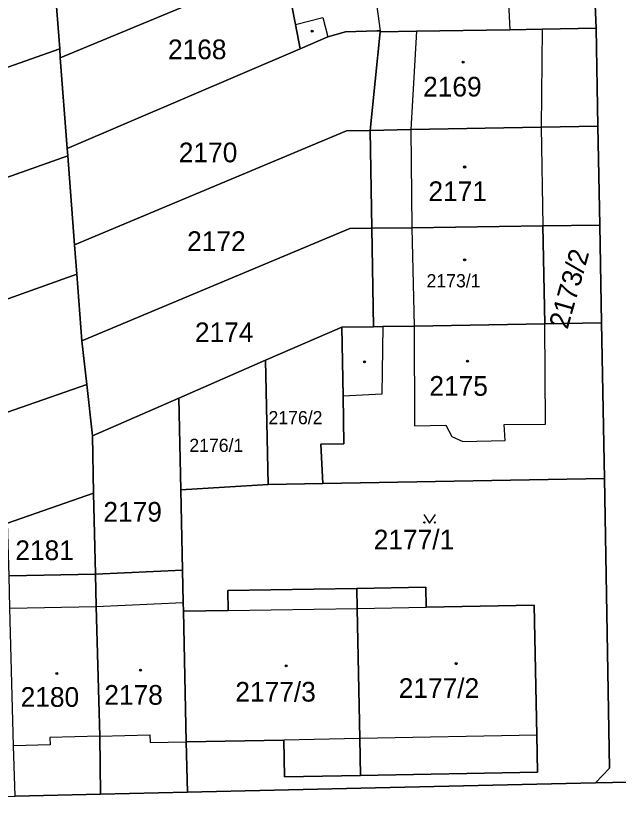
# Model space of a CAD drawing. Extents: x -596233 to -595156, y -1161235 to -1159375.
# Drawn here: x -595801.6 to -595749.6, y -1160886.7 to -1160818.3 of the extents above; entities that cross this region are included whole.
import ezdxf

# ---------------------------------------------------------------- set-up
doc = ezdxf.new("R2010")
doc.units = 0
for name, color, linetype in [('KN_CAR_KR', 7, 'Continuous'), ('KN_KULTURY', 7, 'Continuous'), ('KN_PARC_CIS_POZ', 7, 'Continuous'), ('KN_PARC_CIS_STAV', 7, 'Continuous'), ('KN_PARC_PLOCHA', 7, 'Continuous'), ('parcely_l', 7, 'Continuous')]:
    doc.layers.add(name, color=color, linetype=linetype)

msp = doc.modelspace()

# ---------------------------------------------------------------- linework, layer by layer
at = {"layer": 'KN_CAR_KR'}
for points in [[(-595759.43, -1160809.47), (-595758.95, -1160819.46)], [(-595771.31, -1160810.9), (-595770.14, -1160819.55)], [(-595777.45, -1160819.01), (-595775.1, -1160818.39)], [(-595775.1, -1160818.39), (-595774.66, -1160820.06)], [(-595767.01, -1160819.59), (-595767.49, -1160828.08)], [(-595756.15, -1160819.41), (-595756.24, -1160827.86)], [(-595767.49, -1160828.08), (-595767.41, -1160836.55)], [(-595756.24, -1160827.86), (-595756.07, -1160836.39)], [(-595767.41, -1160836.55), (-595767.21, -1160845.04)], [(-595769.91, -1160845.09), (-595769.99, -1160850.93)], [(-595767.21, -1160845.04), (-595767.16, -1160853.65)], [(-595755.84, -1160853.51), (-595755.91, -1160844.85)], [(-595769.99, -1160850.93), (-595773.35, -1160851.1)], [(-595767.16, -1160853.65), (-595764.46, -1160853.59)], [(-595764.46, -1160853.59), (-595763.96, -1160854.58)], [(-595759.42, -1160853.54), (-595755.84, -1160853.51)], [(-595759.35, -1160854.93), (-595759.42, -1160853.54)], [(-595763.96, -1160854.58), (-595763, -1160855)], [(-595763, -1160855), (-595759.35, -1160854.93)], [(-595794.67, -1160869.27), (-595787.16, -1160868.92)], [(-595802.13, -1160869.4), (-595794.67, -1160869.27)], [(-595783.28, -1160869.61), (-595772.12, -1160869.42)], [(-595772.12, -1160869.42), (-595766.16, -1160869.31)], [(-595794.35, -1160880.45), (-595798.68, -1160880.56)], [(-595798.68, -1160880.56), (-595798.66, -1160881.2)], [(-595794.35, -1160880.45), (-595790.03, -1160880.35)], [(-595790.03, -1160880.35), (-595790.02, -1160881)], [(-595771.91, -1160880.66), (-595778.47, -1160880.79)], [(-595756.61, -1160880.37), (-595771.91, -1160880.66)], [(-595798.66, -1160881.2), (-595801.81, -1160881.28)], [(-595790.02, -1160881), (-595786.9, -1160880.95)]]:
    msp.add_lwpolyline(points, dxfattribs=at)
at = {"layer": 'KN_KULTURY'}
msp.add_lwpolyline([(-595766.3718, -1160861.3016), (-595765.8718, -1160862.0516), (-595765.3718, -1160861.3016)], dxfattribs=at)
for centre, radius in [((-595776.01, -1160819.57), 0.09), ((-595776.01, -1160819.57), 0.0398), ((-595762.96, -1160822.25), 0.09), ((-595762.96, -1160822.25), 0.0398), ((-595762.84, -1160831.31), 0.09), ((-595762.84, -1160831.31), 0.0398), ((-595762.84, -1160839.32), 0.09), ((-595762.84, -1160839.32), 0.0398), ((-595771.5, -1160848.13), 0.09), ((-595771.5, -1160848.13), 0.0398), ((-595762.6, -1160848.08), 0.09), ((-595762.6, -1160848.08), 0.0398), ((-595766.322, -1160862.0014), 0.05), ((-595765.4226, -1160862.0014), 0.05), ((-595778.26, -1160874.38), 0.09), ((-595778.26, -1160874.38), 0.0398), ((-595763.57, -1160874.19), 0.09), ((-595763.57, -1160874.19), 0.0398), ((-595798.08, -1160875.05), 0.09), ((-595798.08, -1160875.05), 0.0398), ((-595790.85, -1160874.75), 0.09), ((-595790.85, -1160874.75), 0.0398)]:
    msp.add_circle(centre, radius, dxfattribs=at)
at = {"layer": 'KN_PARC_PLOCHA'}
for points in [[(-595774.72, -1160812.31), (-595778.45, -1160813.86), (-595797.78, -1160821.87), (-595797.83, -1160821.11), (-595798.34, -1160814.51), (-595790.09, -1160811.04), (-595779.82, -1160806.72), (-595778, -1160805.96), (-595775.96, -1160805.11)], [(-595751.47, -1160819.33), (-595756.15, -1160819.41), (-595758.95, -1160819.46), (-595767.01, -1160819.59), (-595770.13, -1160819.64), (-595770.14, -1160819.55), (-595770.44, -1160819.56), (-595773.13, -1160819.63), (-595774.66, -1160820.06), (-595777.05, -1160821.09), (-595777.45, -1160819.01), (-595778.45, -1160813.86), (-595774.72, -1160812.31), (-595771.31, -1160810.9), (-595770.62, -1160810.82), (-595759.43, -1160809.47), (-595752.29, -1160808.59), (-595751.69, -1160814.53)], [(-595777.05, -1160821.09), (-595797.18, -1160829.72), (-595797.78, -1160821.87), (-595778.45, -1160813.86), (-595777.45, -1160819.01)], [(-595797.83, -1160821.11), (-595825.12, -1160830.72), (-595828.11, -1160822.23), (-595826.71, -1160821.75), (-595816.38, -1160818.19), (-595807.41, -1160816.36), (-595798.34, -1160814.51)], [(-595770.13, -1160819.64), (-595771.01, -1160828.15), (-595773.06, -1160828.19), (-595796.54, -1160838.04), (-595797.13, -1160830.35), (-595797.18, -1160829.72), (-595777.05, -1160821.09), (-595774.66, -1160820.06), (-595773.13, -1160819.63), (-595770.44, -1160819.56), (-595770.14, -1160819.55)], [(-595751.32, -1160827.77), (-595756.24, -1160827.86), (-595767.49, -1160828.08), (-595771.01, -1160828.15), (-595770.13, -1160819.64), (-595767.01, -1160819.59), (-595758.95, -1160819.46), (-595756.15, -1160819.41), (-595751.47, -1160819.33)], [(-595797.78, -1160821.87), (-595797.18, -1160829.72), (-595797.13, -1160830.35), (-595819.48, -1160838.26), (-595822.26, -1160839.24), (-595823.58, -1160835.31), (-595825.12, -1160830.72), (-595797.83, -1160821.11)], [(-595751.16, -1160836.32), (-595756.07, -1160836.39), (-595767.41, -1160836.55), (-595770.87, -1160836.6), (-595771.01, -1160828.15), (-595767.49, -1160828.08), (-595756.24, -1160827.86), (-595751.32, -1160827.77)], [(-595770.87, -1160836.6), (-595772.76, -1160836.63), (-595795.91, -1160846.33), (-595796.35, -1160840.57), (-595796.54, -1160838.04), (-595773.06, -1160828.19), (-595771.01, -1160828.15)], [(-595796.54, -1160838.04), (-595796.35, -1160840.57), (-595816.03, -1160847.59), (-595819.48, -1160838.26), (-595797.13, -1160830.35)], [(-595770.73, -1160845.1), (-595773.46, -1160845.14), (-595780.04, -1160848), (-595787.54, -1160851.27), (-595795.01, -1160854.52), (-595795.5, -1160850.08), (-595795.91, -1160846.33), (-595772.76, -1160836.63), (-595770.87, -1160836.6)], [(-595755.91, -1160844.85), (-595767.21, -1160845.04), (-595769.91, -1160845.09), (-595770.73, -1160845.1), (-595770.87, -1160836.6), (-595767.41, -1160836.55), (-595756.07, -1160836.39)], [(-595751.01, -1160844.77), (-595755.91, -1160844.85), (-595756.07, -1160836.39), (-595751.16, -1160836.32)], [(-595795.91, -1160846.33), (-595795.5, -1160850.08), (-595813.12, -1160856.21), (-595816.03, -1160847.59), (-595796.35, -1160840.57)], [(-595775.08, -1160858.63), (-595779.83, -1160858.71), (-595780.04, -1160848), (-595773.46, -1160845.14), (-595773.35, -1160851.1), (-595773.27, -1160855.2), (-595775.27, -1160855.24)], [(-595750.77, -1160858.21), (-595775.08, -1160858.63), (-595775.27, -1160855.24), (-595773.27, -1160855.2), (-595773.35, -1160851.1), (-595773.46, -1160845.14), (-595770.73, -1160845.1), (-595769.91, -1160845.09), (-595767.21, -1160845.04), (-595755.91, -1160844.85), (-595751.01, -1160844.77)], [(-595779.83, -1160858.71), (-595787.37, -1160859.19), (-595787.54, -1160851.27), (-595780.04, -1160848)], [(-595795.01, -1160854.52), (-595794.9, -1160859.47), (-595802.33, -1160862.05), (-595809.8, -1160864.65), (-595813.86, -1160866.04), (-595816.66, -1160857.44), (-595813.12, -1160856.21), (-595795.5, -1160850.08)], [(-595787.37, -1160859.19), (-595787.22, -1160866.12), (-595794.73, -1160866.47), (-595794.9, -1160859.47), (-595795.01, -1160854.52), (-595787.54, -1160851.27)], [(-595751.54, -1160884.49), (-595771.81, -1160884.95), (-595786.8, -1160885.3), (-595786.9, -1160880.95), (-595778.47, -1160880.79), (-595778.41, -1160883.97), (-595771.85, -1160883.84), (-595756.55, -1160883.55), (-595756.61, -1160880.37), (-595756.82, -1160869.13), (-595766.16, -1160869.31), (-595766.2, -1160867.58), (-595772.16, -1160867.69), (-595783.31, -1160867.88), (-595783.28, -1160869.61), (-595787.14, -1160869.67), (-595787.16, -1160868.92), (-595787.22, -1160866.12), (-595787.37, -1160859.19), (-595779.83, -1160858.71), (-595775.08, -1160858.63), (-595750.77, -1160858.21), (-595750.32, -1160883.21)], [(-595794.73, -1160866.47), (-595802.21, -1160866.6), (-595802.33, -1160862.05), (-595794.9, -1160859.47)], [(-595787.14, -1160869.67), (-595786.9, -1160880.95), (-595786.8, -1160885.3), (-595794.3, -1160885.47), (-595794.35, -1160880.45), (-595794.67, -1160869.27), (-595794.73, -1160866.47), (-595787.22, -1160866.12), (-595787.16, -1160868.92)], [(-595794.3, -1160885.47), (-595801.69, -1160885.64), (-595801.81, -1160881.28), (-595802.13, -1160869.4), (-595802.21, -1160866.6), (-595794.73, -1160866.47), (-595794.67, -1160869.27), (-595794.35, -1160880.45)], [(-595771.85, -1160883.84), (-595778.41, -1160883.97), (-595778.47, -1160880.79), (-595786.9, -1160880.95), (-595787.14, -1160869.67), (-595783.28, -1160869.61), (-595783.31, -1160867.88), (-595772.16, -1160867.69), (-595772.12, -1160869.42), (-595771.91, -1160880.66)], [(-595771.85, -1160883.84), (-595771.91, -1160880.66), (-595772.12, -1160869.42), (-595772.16, -1160867.69), (-595766.2, -1160867.58), (-595766.16, -1160869.31), (-595756.82, -1160869.13), (-595756.61, -1160880.37), (-595756.55, -1160883.55)]]:
    msp.add_lwpolyline(points, close=True, dxfattribs=at)
for points in [[(-595738.34, -1160884.22), (-595751.54, -1160884.49), (-595750.32, -1160883.21), (-595750.77, -1160858.21), (-595751.01, -1160844.77), (-595751.16, -1160836.32), (-595751.32, -1160827.77), (-595751.47, -1160819.33), (-595751.69, -1160814.53)], [(-595872.49, -1160886.67), (-595844.05, -1160886.38), (-595826.28, -1160886.2), (-595809.29, -1160885.81), (-595801.69, -1160885.64), (-595794.3, -1160885.47), (-595786.8, -1160885.3), (-595771.81, -1160884.95), (-595751.54, -1160884.49), (-595738.34, -1160884.22)]]:
    msp.add_lwpolyline(points, dxfattribs=at)
at = {"layer": 'parcely_l'}
for points in [[(-595752.29, -1160808.59), (-595751.69, -1160814.53), (-595751.47, -1160819.33)], [(-595778.45, -1160813.86), (-595797.78, -1160821.87)], [(-595777.05, -1160821.09), (-595777.45, -1160819.01), (-595778.45, -1160813.86)], [(-595798.34, -1160814.51), (-595797.83, -1160821.11)], [(-595770.13, -1160819.64), (-595770.14, -1160819.55), (-595770.44, -1160819.56), (-595773.13, -1160819.63), (-595774.66, -1160820.06), (-595777.05, -1160821.09)], [(-595771.01, -1160828.15), (-595770.13, -1160819.64)], [(-595751.47, -1160819.33), (-595756.15, -1160819.41), (-595758.95, -1160819.46), (-595767.01, -1160819.59), (-595770.13, -1160819.64)], [(-595751.47, -1160819.33), (-595751.32, -1160827.77)], [(-595797.83, -1160821.11), (-595825.12, -1160830.72)], [(-595797.78, -1160821.87), (-595797.83, -1160821.11)], [(-595797.18, -1160829.72), (-595777.05, -1160821.09)], [(-595797.78, -1160821.87), (-595797.18, -1160829.72)], [(-595771.01, -1160828.15), (-595767.49, -1160828.08), (-595756.24, -1160827.86), (-595751.32, -1160827.77)], [(-595751.32, -1160827.77), (-595751.16, -1160836.32)], [(-595771.01, -1160828.15), (-595773.06, -1160828.19), (-595796.54, -1160838.04)], [(-595770.87, -1160836.6), (-595771.01, -1160828.15)], [(-595797.13, -1160830.35), (-595797.18, -1160829.72)], [(-595819.48, -1160838.26), (-595797.13, -1160830.35)], [(-595797.13, -1160830.35), (-595796.54, -1160838.04)], [(-595795.91, -1160846.33), (-595772.76, -1160836.63), (-595770.87, -1160836.6)], [(-595756.07, -1160836.39), (-595767.41, -1160836.55), (-595770.87, -1160836.6)], [(-595770.87, -1160836.6), (-595770.73, -1160845.1)], [(-595751.16, -1160836.32), (-595756.07, -1160836.39)], [(-595755.91, -1160844.85), (-595756.07, -1160836.39)], [(-595751.01, -1160844.77), (-595751.16, -1160836.32)], [(-595796.54, -1160838.04), (-595796.35, -1160840.57)], [(-595816.03, -1160847.59), (-595796.35, -1160840.57)], [(-595796.35, -1160840.57), (-595795.91, -1160846.33)], [(-595780.04, -1160848), (-595773.46, -1160845.14)], [(-595773.46, -1160845.14), (-595773.35, -1160851.1), (-595773.27, -1160855.2), (-595775.27, -1160855.24), (-595775.08, -1160858.63)], [(-595770.73, -1160845.1), (-595773.46, -1160845.14)], [(-595755.91, -1160844.85), (-595767.21, -1160845.04), (-595769.91, -1160845.09), (-595770.73, -1160845.1)], [(-595751.01, -1160844.77), (-595755.91, -1160844.85)], [(-595750.77, -1160858.21), (-595751.01, -1160844.77)], [(-595795.91, -1160846.33), (-595795.5, -1160850.08)], [(-595787.54, -1160851.27), (-595780.04, -1160848)], [(-595780.04, -1160848), (-595779.83, -1160858.71)], [(-595795.5, -1160850.08), (-595813.12, -1160856.21)], [(-595795.5, -1160850.08), (-595795.01, -1160854.52)], [(-595787.54, -1160851.27), (-595795.01, -1160854.52)], [(-595787.37, -1160859.19), (-595787.54, -1160851.27)], [(-595795.01, -1160854.52), (-595794.9, -1160859.47)], [(-595787.37, -1160859.19), (-595779.83, -1160858.71)], [(-595779.83, -1160858.71), (-595775.08, -1160858.63)], [(-595775.08, -1160858.63), (-595750.77, -1160858.21)], [(-595750.77, -1160858.21), (-595750.32, -1160883.21), (-595751.54, -1160884.49)], [(-595802.33, -1160862.05), (-595794.9, -1160859.47)], [(-595794.9, -1160859.47), (-595794.73, -1160866.47)], [(-595787.22, -1160866.12), (-595787.37, -1160859.19)], [(-595794.73, -1160866.47), (-595787.22, -1160866.12)], [(-595787.14, -1160869.67), (-595787.16, -1160868.92), (-595787.22, -1160866.12)], [(-595794.73, -1160866.47), (-595802.21, -1160866.6)], [(-595794.73, -1160866.47), (-595794.67, -1160869.27), (-595794.35, -1160880.45), (-595794.3, -1160885.47)], [(-595772.16, -1160867.69), (-595783.31, -1160867.88), (-595783.28, -1160869.61), (-595787.14, -1160869.67)], [(-595772.16, -1160867.69), (-595766.2, -1160867.58), (-595766.16, -1160869.31), (-595756.82, -1160869.13), (-595756.61, -1160880.37), (-595756.55, -1160883.55), (-595771.85, -1160883.84)], [(-595771.85, -1160883.84), (-595771.91, -1160880.66), (-595772.12, -1160869.42), (-595772.16, -1160867.69)], [(-595786.9, -1160880.95), (-595787.14, -1160869.67)], [(-595786.9, -1160880.95), (-595778.47, -1160880.79), (-595778.41, -1160883.97), (-595771.85, -1160883.84)], [(-595786.8, -1160885.3), (-595786.9, -1160880.95)], [(-595786.8, -1160885.3), (-595771.81, -1160884.95), (-595751.54, -1160884.49)], [(-595751.54, -1160884.49), (-595738.34, -1160884.22)], [(-595801.69, -1160885.64), (-595794.3, -1160885.47)], [(-595794.3, -1160885.47), (-595786.8, -1160885.3)]]:
    msp.add_lwpolyline(points, dxfattribs=at)

# ---------------------------------------------------------------- texts
at = {"layer": 'KN_PARC_CIS_POZ'}
for s, height, p in [('2168', 1.7, (-595788.4766, -1160822)), ('2170', 1.7, (-595787.5366, -1160830.9)), ('2172', 1.7, (-595786.8166, -1160838.56)), ('2174', 1.7, (-595786.1466, -1160846.43)), ('2176/2', 1.14, (-595779.79, -1160853.52)), ('2176/1', 1.14, (-595786.63, -1160855.91)), ('2179', 1.7, (-595794.0566, -1160861.93)), ('2177/1', 1.7, (-595770.6966, -1160864.33)), ('2181', 1.7, (-595801.6666, -1160865.25))]:
    msp.add_text(s, height=height, dxfattribs=at).set_placement(p)
msp.add_text('2173/2', height=1.7, rotation=74.226203, dxfattribs=at).set_placement((-595753.9494, -1160845.3852))
at = {"layer": 'KN_PARC_CIS_STAV'}
for s, height, p in [('2169', 1.7, (-595766.4266, -1160825.22)), ('2171', 1.7, (-595765.9666, -1160834.25)), ('2173/1', 1.14, (-595766.13, -1160841.7)), ('2175', 1.7, (-595765.8866, -1160851.06)), ('2177/3', 1.7, (-595782.6566, -1160877.47)), ('2177/2', 1.7, (-595768.5366, -1160877.15)), ('2180', 1.7, (-595801.2066, -1160877.92)), ('2178', 1.7, (-595793.9766, -1160877.74))]:
    msp.add_text(s, height=height, dxfattribs=at).set_placement(p)

doc.saveas('drawing.dxf')
